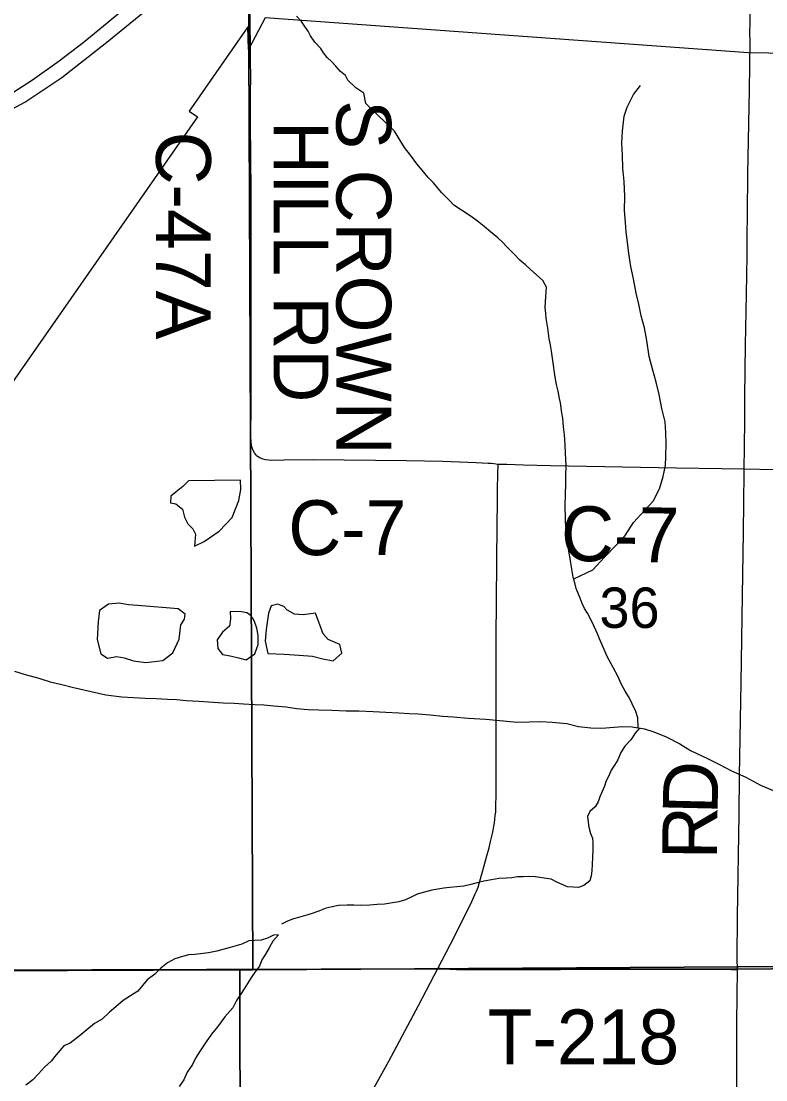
# Model space of a CAD drawing. Extents: x 1985906 to 2360102, y 891258 to 1222054.
# Drawn here: x 2165323 to 2169398, y 1025482 to 1031271 of the extents above; entities that cross this region are included whole.
import ezdxf

# ---------------------------------------------------------------- set-up
doc = ezdxf.new("R2010")
doc.units = 0
for name, color, linetype in [('GM_X_City_Street', 7, 'Continuous'), ('GM_X_Corporation', 7, 'Continuous'), ('GM_X_County_Road', 7, 'Continuous'), ('GM_X_County_Road_Text', 7, 'Continuous'), ('GM_X_Major_River', 7, 'Continuous'), ('GM_X_Minor_Lake', 7, 'Continuous'), ('GM_X_Minor_River', 7, 'Continuous'), ('GM_X_Rail_Line', 7, 'Continuous'), ('GM_X_Section', 7, 'Continuous'), ('GM_X_Section_Text', 7, 'Continuous'), ('GM_X_Township', 7, 'Continuous'), ('GM_X_Township_Road', 7, 'Continuous'), ('GM_X_Township_Road_Text', 7, 'Continuous')]:
    doc.layers.add(name, color=color, linetype=linetype)

msp = doc.modelspace()

# ---------------------------------------------------------------- linework, layer by layer
at = {"layer": 'GM_X_City_Street'}
for points in [[(2166576.8, 1031251), (2166575.9, 1031352), (2166575.9, 1031356.3), (2166575.2, 1031459.8), (2166573.8, 1031557.2)], [(2169311.3, 1031158.4), (2169310.9, 1031212.3), (2169311.8, 1031261), (2169311.8, 1031344), (2169312, 1031359.1)]]:
    msp.add_lwpolyline(points, dxfattribs=at)
at = {"layer": 'GM_X_Corporation'}
msp.add_lwpolyline([(2172216.5, 1031051.3), (2169302.8, 1031097.8), (2166659.3, 1031289.3), (2166567.5, 1031115.3), (2166564.1, 1031239.6), (2166242.2, 1030778.9), (2166287.8, 1030747.1), (2164954.3, 1028839.1), (2163907.2, 1028830.1), (2163908.7, 1030375.7), (2164177.6, 1030417.6), (2164533.6, 1030490.1), (2164769.4, 1030560.6), (2165095.9, 1030694.2), (2165343.6, 1030828.3), (2165545.7, 1030962.2), (2165792.1, 1031156.4), (2165998, 1031323.7)], dxfattribs=at)
at = {"layer": 'GM_X_County_Road'}
for points in [[(2166578.7, 1031042.6), (2166578.5, 1031075.9), (2166577.8, 1031140.9), (2166576.8, 1031251)], [(2166610.4, 1028896.6), (2166599.3, 1028909.6), (2166593, 1028923.1), (2166587.8, 1028938), (2166584.3, 1028953.6), (2166582.3, 1028969.6), (2166580.4, 1029002), (2166581.8, 1029172.5), (2166582.5, 1029431.5), (2166581.4, 1029794.6), (2166581.4, 1030056.2), (2166581.5, 1030193.5), (2166581.5, 1030270.9), (2166581.5, 1030341.8), (2166578.5, 1030713.6), (2166579.1, 1030865.7), (2166579.3, 1030976.9), (2166578.7, 1031042.6)], [(2166610.4, 1028896.6), (2166619.9, 1028889.5), (2166631, 1028883), (2166645.5, 1028877.3), (2166660.9, 1028873.9), (2166692.9, 1028870.8), (2166761.8, 1028871.6), (2166921.8, 1028873.1), (2167432.3, 1028868.3), (2167630.7, 1028864.5), (2167812.5, 1028858.3), (2167878.4, 1028854.6), (2167894.5, 1028853.6), (2167910.2, 1028851.8), (2167932.9, 1028848)], [(2167604.9, 1026093.4), (2167694.5, 1026265.8), (2167789.7, 1026456.5), (2167808.3, 1026498.1), (2167814.8, 1026513.2), (2167823.3, 1026535.9), (2167829.5, 1026554.8), (2167849.8, 1026625.6), (2167871.6, 1026705.7), (2167883.6, 1026749.7), (2167892.3, 1026784), (2167902.5, 1026828.5), (2167906.4, 1026847.4), (2167910.2, 1026869), (2167913, 1026887.1), (2167915.3, 1026905.3), (2167917.6, 1026926.9), (2167919.8, 1026945.8), (2167920.7, 1026968.5), (2167921.2, 1026995), (2167922.2, 1027024.5), (2167922.7, 1027069.3), (2167922.2, 1027206.3), (2167922.4, 1027316.3), (2167922.6, 1027404.6), (2167922.6, 1027473.1), (2167922.5, 1027554.6), (2167922.3, 1027768.4), (2167922.3, 1027894.6), (2167928.1, 1028520.9), (2167929.2, 1028638.6), (2167930.6, 1028710.5), (2167932.1, 1028794.5), (2167932.9, 1028848)], [(2167932.9, 1028848), (2167980.7, 1028847.5), (2168071.5, 1028844.6), (2168219.2, 1028841.1), (2168514.5, 1028836.3), (2168711.4, 1028832.9), (2168908.3, 1028828.8), (2169154.4, 1028824.4), (2169278.8, 1028822.2)], [(2169242, 1026084.9), (2169241.5, 1026145.2), (2169242.5, 1026374.6), (2169251.8, 1026932.6), (2169254.5, 1027145.8), (2169262.7, 1027654.5), (2169270.4, 1028130.5), (2169275.9, 1028474.4), (2169278.6, 1028802.5), (2169278.8, 1028822.2)], [(2169278.8, 1028822.2), (2169449.7, 1028819), (2169548.1, 1028817.5), (2169843.3, 1028813.1), (2170007.4, 1028810.3), (2170171.4, 1028808.8), (2170335.5, 1028806.1), (2170532.3, 1028803), (2170679.9, 1028800.5), (2170810.9, 1028797.5), (2170958.6, 1028793.8), (2171253.9, 1028788.2), (2171450.8, 1028784.2), (2171598.3, 1028781.3), (2171837.4, 1028774.7), (2171892.5, 1028773), (2171913.4, 1028771.3), (2171929.4, 1028770.2), (2171960.6, 1028766.2)], [(2166520.7, 1024842.6), (2166528.7, 1024844.4), (2166573.6, 1024854), (2166619.5, 1024865.5), (2166748.3, 1024899), (2166818.7, 1024918), (2166874.4, 1024934.3), (2166905.1, 1024944.6), (2166935.4, 1024957), (2166949.1, 1024963.5), (2166963.5, 1024972.3), (2166975.4, 1024980.9), (2166988.9, 1024991.7), (2167005.1, 1025007.5), (2167021.9, 1025027.1), (2167037.5, 1025048.7), (2167046.8, 1025062.6), (2167077, 1025115.5), (2167159.9, 1025268.2), (2167334.6, 1025584.2), (2167497.6, 1025887.4), (2167604.9, 1026093.4)], [(2169235.8, 1019667.5), (2169236.8, 1019671.9), (2169237.3, 1019680.9), (2169237.5, 1019723.6), (2169234.5, 1019903.9), (2169235.8, 1020115.8), (2169237, 1020295.9), (2169237.9, 1020657.1), (2169239.3, 1020919.8), (2169237.3, 1021526.9), (2169237.7, 1021970), (2169238.1, 1022249), (2169241, 1022823.4), (2169241.5, 1023086.1), (2169240.5, 1023496.4), (2169239.4, 1023906.6), (2169240.4, 1024382.6), (2169240.4, 1024727.3), (2169239.1, 1025104.8), (2169239.5, 1025416.7), (2169240.1, 1025794.1), (2169242, 1026084.9)]]:
    msp.add_lwpolyline(points, dxfattribs=at)
at = {"layer": 'GM_X_Major_River'}
for points in [[(2165287.9, 1027716.1), (2165346.1, 1027698.5), (2165420.4, 1027679), (2165482.6, 1027657.4), (2165546.8, 1027643.9), (2165603, 1027628.2), (2165707.3, 1027605), (2165787.5, 1027587.5), (2165873.7, 1027576.1), (2165937.8, 1027572.6), (2166001.9, 1027569), (2166062, 1027567.5), (2166124.1, 1027563.9), (2166174.2, 1027562.3), (2166226.3, 1027556.7), (2166296.4, 1027553.2), (2166348.5, 1027549.5)], [(2166348.5, 1027549.5), (2166428.6, 1027544.1), (2166488.7, 1027540.5), (2166540.8, 1027536.9), (2166600.9, 1027533.3), (2166651, 1027531.7), (2166705.1, 1027526.1), (2166773.2, 1027520.6), (2166829.3, 1027513), (2166893.5, 1027507.4), (2166951.5, 1027505.8), (2167023.7, 1027502.4), (2167101.8, 1027498.9), (2167171.9, 1027499.5), (2167250, 1027496), (2167318.1, 1027492.5), (2167390.2, 1027489), (2167446.3, 1027485.4), (2167496.4, 1027483.8), (2167560.5, 1027478.3), (2167628.7, 1027470.7), (2167686.8, 1027467.2), (2167768.9, 1027459.8), (2167865.1, 1027454.4), (2167963.3, 1027445.1), (2168035.4, 1027437.6), (2168103.5, 1027440.2), (2168165.6, 1027440.6), (2168229.7, 1027437.1), (2168309.8, 1027429.6), (2168372, 1027414.1), (2168440.1, 1027406.5), (2168498.2, 1027405), (2168614.3, 1027413.8), (2168666.4, 1027412.2), (2168734.6, 1027400.7), (2168784.7, 1027385), (2168853, 1027357.5), (2168927.4, 1027319.9), (2168985.7, 1027282.3), (2169082.2, 1027236.9), (2169140.4, 1027207.2), (2169210.8, 1027171.7), (2169289.1, 1027136.2), (2169369.5, 1027092.7), (2169469.9, 1027051.3)]]:
    msp.add_lwpolyline(points, dxfattribs=at)
at = {"layer": 'GM_X_Minor_Lake'}
for points in [[(2166239, 1028757.8), (2166207.2, 1028725.4), (2166171.4, 1028697.1), (2166141.5, 1028672.8), (2166139.8, 1028636.7), (2166169.9, 1028631), (2166206.1, 1028603.2), (2166216.5, 1028559.2), (2166234.8, 1028521.3), (2166263, 1028495.4), (2166277.2, 1028465.5), (2166271.7, 1028399.3), (2166325.6, 1028425.8), (2166407.3, 1028482.6), (2166478.8, 1028557.3), (2166514.2, 1028649.8), (2166525.8, 1028710), (2166523.4, 1028760)], [(2166523.4, 1028760), (2166239, 1028757.8)], [(2165961.7, 1028076.2), (2165911.6, 1028079.8), (2165857.5, 1028087.4), (2165801.4, 1028082.9), (2165751.6, 1028048.4), (2165744.1, 1027986.2), (2165738.8, 1027890), (2165759.4, 1027812), (2165795.6, 1027788.2), (2165847.6, 1027796.7), (2165887.8, 1027789), (2165937.9, 1027773.3), (2166006.1, 1027763.9), (2166098.1, 1027774.6), (2166153.9, 1027817.2), (2166187.4, 1027891.6), (2166196.8, 1027969.8), (2166216.6, 1028000), (2166220.4, 1028028.1), (2166183.2, 1028057)], [(2166183.2, 1028057), (2165961.7, 1028076.2)], [(2166466.7, 1028042.1), (2166469, 1028002.1), (2166463.3, 1027961.9), (2166425.4, 1027929.6), (2166395.7, 1027887.2), (2166400.1, 1027841.2), (2166424.4, 1027807.3), (2166466.5, 1027799.6), (2166512.6, 1027790), (2166554.7, 1027778.3), (2166602.6, 1027810.7), (2166620.2, 1027863), (2166619.9, 1027911.1), (2166613.5, 1027951.1)], [(2166613.5, 1027951.1), (2166600.4, 1027987.2), (2166588.5, 1028008), (2166573.6, 1028025.9), (2166558.7, 1028034.8), (2166528.9, 1028040.8), (2166466.7, 1028042.1)], [(2166690.7, 1028074), (2166677, 1028033.8), (2166663.7, 1027943.5), (2166658.1, 1027881.3), (2166672.6, 1027813.3), (2166762.8, 1027810), (2166844.9, 1027804.7), (2166917.1, 1027799.2), (2166973.3, 1027783.6), (2167031.4, 1027772.1), (2167077.2, 1027814.5), (2167066.8, 1027862.6), (2167002.5, 1027890.1), (2166976.3, 1027919.9), (2166933.4, 1028033.8), (2166867.3, 1028025.3), (2166819.2, 1028028.9), (2166777, 1028052.6)], [(2166777, 1028052.6), (2166761.1, 1028070.4), (2166746.2, 1028076.4), (2166728.4, 1028082.4), (2166690.7, 1028074)]]:
    msp.add_lwpolyline(points, dxfattribs=at)
at = {"layer": 'GM_X_Minor_River'}
for points in [[(2166857, 1031269.6), (2166830.7, 1031297.5)], [(2168698.6, 1027406.8), (2168698.1, 1027461.8), (2168685.8, 1027495.8), (2168667.3, 1027537.9), (2168651, 1027571.9), (2168628.6, 1027607.8), (2168606.2, 1027647.8), (2168589.8, 1027685.8), (2168563.3, 1027735.8), (2168530.6, 1027795.8), (2168518.4, 1027821.8), (2168487.6, 1027893.8), (2168477.4, 1027919.8), (2168459, 1027959.8), (2168436.5, 1028005.8), (2168422.2, 1028033.8), (2168405.9, 1028059.8), (2168393.7, 1028085.8), (2168381.4, 1028115.8), (2168360.9, 1028167.8), (2168354.6, 1028191.8), (2168344.3, 1028229.9), (2168335.9, 1028274), (2168327.3, 1028332.2), (2168321.1, 1028362.2), (2168312.6, 1028418.4), (2168312.4, 1028442.5), (2168303.8, 1028508.7), (2168301.5, 1028536.8), (2168300.7, 1028633.1), (2168302.4, 1028673.3), (2168303.8, 1028747.6), (2168303.4, 1028785.7), (2168305, 1028841.9), (2168302.4, 1028908.2), (2168300, 1028954.3), (2168297.8, 1028982.4), (2168295.5, 1029008.5), (2168291.1, 1029052.6), (2168286.7, 1029100.8), (2168282.5, 1029128.9), (2168278.2, 1029156.9), (2168274, 1029183), (2168269.8, 1029207.1), (2168261.4, 1029247.2), (2168253.1, 1029283.2), (2168244.7, 1029323.3), (2168231.9, 1029415.6), (2168225.4, 1029465.7), (2168217, 1029509.8), (2168212.8, 1029533.9), (2168204.3, 1029592), (2168195.8, 1029646.2), (2168193.6, 1029672.2), (2168191.3, 1029704.4), (2168193, 1029736.5), (2168194.8, 1029762.6), (2168196.6, 1029790.7), (2168198.3, 1029816.8), (2168178, 1029852.8), (2168143.6, 1029884.7), (2168109.2, 1029914.5), (2168082.9, 1029938.4), (2168052.6, 1029964.2), (2168020.2, 1029996.1), (2167979.7, 1030037.9), (2167957.4, 1030061.8), (2167931.1, 1030085.7), (2167890.6, 1030119.5), (2167856.3, 1030147.4), (2167819.9, 1030177.2), (2167785.5, 1030203), (2167733, 1030236.7), (2167690.6, 1030264.5), (2167668.4, 1030288.4), (2167625.8, 1030332.2), (2167577.2, 1030388), (2167550.8, 1030415.9), (2167518.4, 1030455.8), (2167487.9, 1030491.7), (2167453.4, 1030537.6), (2167421, 1030579.5), (2167366, 1030669.4), (2167325.5, 1030707.2), (2167210.1, 1030820.8), (2167197.6, 1030876.9), (2167155.2, 1030906.6), (2167110.7, 1030948.4), (2167098.4, 1030974.4), (2167070.1, 1030996.3), (2167045.8, 1031024.2), (2167023.5, 1031048.1), (2166997.2, 1031072), (2166976.9, 1031097.9), (2166962.6, 1031121.9), (2166930.2, 1031155.8), (2166905.8, 1031191.7), (2166893.6, 1031215.7), (2166875.3, 1031241.7), (2166857, 1031269.6)], [(2168346.7, 1028221.1), (2168451.7, 1028270.5), (2168515.2, 1028339.1), (2168580.8, 1028407.8), (2168628.5, 1028458.3), (2168674, 1028528.8), (2168733.6, 1028595.4), (2168783.3, 1028647.9), (2168818.8, 1028718.3), (2168836.4, 1028780.6), (2168848, 1028840.8), (2168851.6, 1028890.9), (2168853.1, 1028959.1), (2168850.6, 1029021.2), (2168846.2, 1029079.3), (2168829.6, 1029153.3), (2168815, 1029229.3), (2168798.5, 1029297.3), (2168780, 1029363.3), (2168759.4, 1029437.3), (2168746.7, 1029525.4), (2168734.2, 1029593.4), (2168715.7, 1029659.4), (2168703.2, 1029723.5), (2168688.7, 1029783.5), (2168674.1, 1029861.5), (2168659.6, 1029929.5), (2168649.1, 1029999.6), (2168640.6, 1030061.7), (2168634.1, 1030119.7), (2168629.8, 1030169.8), (2168625.2, 1030237.9), (2168626.7, 1030312.1), (2168622.1, 1030394.2), (2168615.5, 1030466.3), (2168613, 1030538.4), (2168610.5, 1030604.5), (2168614, 1030668.7), (2168623.4, 1030750.9), (2168639.1, 1030801.2), (2168674.6, 1030869.6), (2168712.3, 1030920)], [(2168706.2, 1027405.5), (2168682.8, 1027377.4), (2168659, 1027341), (2168627.1, 1027306.7), (2168605.3, 1027272.3), (2168587.6, 1027232), (2168569.8, 1027201.8), (2168552, 1027175.5), (2168538.2, 1027143.3), (2168524.3, 1027117.1), (2168514.6, 1027086.9), (2168502.7, 1027058.7), (2168488.9, 1027028.5), (2168481.1, 1027002.3), (2168463.3, 1026974), (2168435.4, 1026949.7), (2168421.6, 1026921.5), (2168425.9, 1026891.4), (2168430.1, 1026863.3), (2168438.4, 1026829.3), (2168448.7, 1026803.3), (2168450.9, 1026777.2), (2168451.2, 1026741), (2168449.6, 1026694.9), (2168447.9, 1026660.7), (2168446.2, 1026624.6), (2168442.4, 1026596.4), (2168434.6, 1026570.3), (2168402.7, 1026543.9), (2168372.7, 1026533.6), (2168344.5, 1026535.4), (2168312.4, 1026537.2), (2168284.2, 1026549), (2168254, 1026562.8), (2168223.7, 1026578.6), (2168197.6, 1026582.4), (2168161.4, 1026588.1), (2168135.3, 1026591.9), (2168105.1, 1026593.7), (2168071, 1026591.4), (2168038.9, 1026591.1), (2168008.8, 1026586.9), (2167978.7, 1026584.6), (2167936.6, 1026582.3), (2167896.5, 1026575.9), (2167854.4, 1026567.6), (2167818.3, 1026559.2), (2167784.3, 1026548.9), (2167746.2, 1026540.6), (2167708.1, 1026536.2), (2167668, 1026533.9), (2167635.9, 1026529.6), (2167569.7, 1026519.1), (2167529.7, 1026508.7), (2167489.6, 1026496.3), (2167461.6, 1026482), (2167425.6, 1026465.7), (2167389.6, 1026455.4), (2167355.5, 1026449.1), (2167311.4, 1026442.7), (2167271.2, 1026440.3), (2167231.1, 1026436), (2167180.9, 1026435.6), (2167142.8, 1026437.3), (2167106.6, 1026437), (2167060.5, 1026434.6), (2167024.4, 1026428.3), (2166992.4, 1026420), (2166956.3, 1026405.7), (2166920.3, 1026393.3), (2166892.3, 1026383), (2166840.2, 1026368.6), (2166814.2, 1026362.3), (2166780.1, 1026350), (2166748.1, 1026333.7)], [(2166732.3, 1026273.9), (2166704.3, 1026271.8), (2166670.4, 1026255.7), (2166636.4, 1026245.6), (2166600.4, 1026243.5), (2166568.4, 1026241.4), (2166530.4, 1026223.2), (2166466.4, 1026205), (2166394.4, 1026184.8), (2166348.4, 1026176.6), (2166304.4, 1026170.5), (2166272.4, 1026166.4), (2166240.4, 1026164.3), (2166206.4, 1026156.2), (2166164.4, 1026144.1), (2166124.4, 1026121.9), (2166088.5, 1026091.7), (2166054.5, 1026059.5), (2166012.6, 1026029.2), (2165962.7, 1025966.9), (2165880.8, 1025914.5), (2165840.9, 1025880.3), (2165806.9, 1025852.1), (2165767, 1025813.8), (2165725, 1025789.7), (2165683.1, 1025755.4), (2165649.1, 1025727.2), (2165591.2, 1025682.9), (2165557.2, 1025666.8), (2165515.3, 1025618.5), (2165487.4, 1025584.3), (2165451.4, 1025550.1), (2165417.5, 1025513.9), (2165387.5, 1025481.7), (2165349.6, 1025451.5)], [(2166732.3, 1026273.9), (2166700.4, 1026239.7), (2166680.5, 1026203.5), (2166660.6, 1026169.3), (2166640.6, 1026137.2), (2166626.7, 1026103), (2166602.7, 1026070.8), (2166580.8, 1026036.6), (2166552.9, 1025994.4), (2166527, 1025954.2), (2166501, 1025916), (2166481.1, 1025875.8), (2166437.2, 1025825.5), (2166397.3, 1025771.2), (2166365.4, 1025730.9), (2166335.5, 1025688.7), (2166303.6, 1025640.4), (2166277.6, 1025600.2), (2166261.7, 1025566), (2166231.8, 1025523.8), (2166213.9, 1025481.6), (2166187.9, 1025445.4)]]:
    msp.add_lwpolyline(points, dxfattribs=at)
at = {"layer": 'GM_X_Rail_Line'}
msp.add_lwpolyline([(2163050.2, 1030371), (2163267.5, 1030376.1), (2163567.7, 1030398.2), (2163763.8, 1030418.6), (2163997.5, 1030452.2), (2164244.9, 1030493.6), (2164489.7, 1030549.6), (2164703.5, 1030611.7), (2164888, 1030682.4), (2165057, 1030758.3), (2165246.7, 1030860.9), (2165386.4, 1030949.4), (2165531.4, 1031053.8), (2165662.8, 1031155.1), (2165794.4, 1031261.9), (2166148.7, 1031556.6)], dxfattribs=at)
at = {"layer": 'GM_X_Section'}
for points in [[(2161230.4, 1031434.2), (2166567, 1031550.9), (2166590.6, 1026083.6), (2166520.6, 1026083.1), (2161327.3, 1026063.6)], [(2166567, 1031550.9), (2169344.4, 1031347.9), (2172036.8, 1031272.4), (2171901.9, 1026116), (2166590.6, 1026083.6)], [(2161327.3, 1026063.6), (2166520.6, 1026083.1), (2166528.3, 1020607.7), (2161149.4, 1020530.8), (2161093.2, 1026057.8)], [(2166590.6, 1026083.6), (2171901.9, 1026116), (2171939.8, 1020863), (2171943.9, 1020590.8), (2166528.3, 1020607.7), (2166520.6, 1026083.1)]]:
    msp.add_lwpolyline(points, close=True, dxfattribs=at)
at = {"layer": 'GM_X_Township'}
for points in [[(2140957.9, 1024059.1), (2140910.9, 1025638.8), (2143313.3, 1025685.1), (2145426, 1025727.4), (2145513.6, 1025726), (2150061, 1025858.4), (2155632.5, 1025983.3), (2155969.8, 1025985.8), (2158641.5, 1026034.5), (2161318.6, 1026069.6), (2167592.6, 1026088.1), (2169241.5, 1026086.3), (2171903.6, 1026111.4), (2171946, 1020163.9)], [(2171903.6, 1026111.4), (2169241.5, 1026086.3), (2167592.6, 1026088.1), (2161318.6, 1026069.6), (2158641.5, 1026034.5)]]:
    msp.add_lwpolyline(points, dxfattribs=at)
at = {"layer": 'GM_X_Township_Road'}
for points in [[(2169278.8, 1028822.2), (2169280.6, 1028938.8), (2169282.6, 1029092.4), (2169283.6, 1029218.3), (2169286.5, 1029501.7), (2169290.4, 1029683.9), (2169293.3, 1029879.5), (2169295.2, 1029993), (2169296.2, 1030087.5), (2169298.2, 1030219.1), (2169300.1, 1030434.8), (2169307.9, 1030894.6), (2169311.3, 1031158.4)], [(2167604.9, 1026093.4), (2167626.8, 1026090.4), (2167646.3, 1026088.4), (2167669.2, 1026086.7), (2167682.4, 1026085.9), (2167705.1, 1026085.1), (2167752.9, 1026083.9), (2167996.5, 1026084.2), (2168275.2, 1026084.1), (2168766, 1026086.2), (2169207.8, 1026085), (2169242, 1026084.9)]]:
    msp.add_lwpolyline(points, dxfattribs=at)

# ---------------------------------------------------------------- texts
at = {"layer": 'GM_X_County_Road_Text'}
for s, rotation, p in [('S CROWN', 270, (2167048.1, 1030838.9)), ('C-47A', 270, (2166061.2, 1030667.3)), ('HILL RD', 270, (2166704.7, 1030724.5)), ('C-7', 0.00001, (2166784.8, 1028350.9)), ('C-7', 359.08674, (2168274.9, 1028320.2)), ('D', 88.67391, (2169133.2, 1026931.7)), ('R', 89.44967, (2169130.9, 1026686.4))]:
    msp.add_text(s, height=300, rotation=rotation, dxfattribs=at).set_placement(p)
at = {"layer": 'GM_X_Section_Text'}
msp.add_text('36', height=221, rotation=0.00001, dxfattribs=at).set_placement((2168487.6, 1027952.8))
at = {"layer": 'GM_X_Township_Road_Text'}
msp.add_text('T-218', height=300, rotation=0.00001, dxfattribs=at).set_placement((2167876, 1025566.2))

doc.saveas('drawing.dxf')
